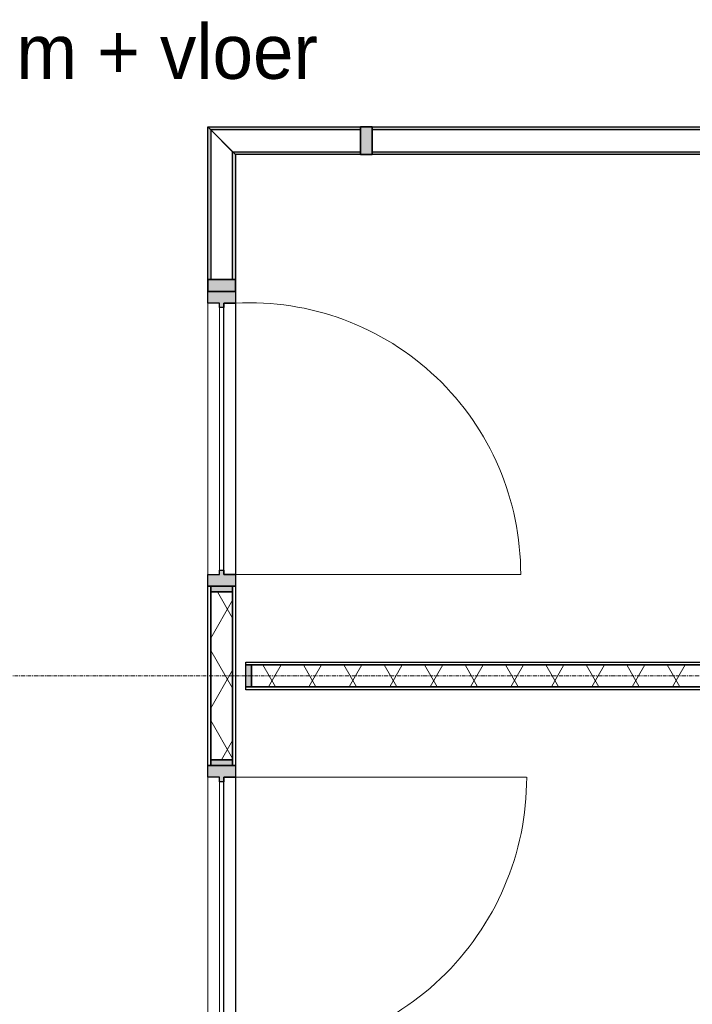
# Model space of a CAD drawing. Header units: millimetres. Extents: x 3625 to 171676, y -65096 to 217166.
# Tile 970 of 1056: x 96222 to 98528, y 18203 to 21576. Entities that reach past the tile are written whole.
import ezdxf

# ---------------------------------------------------------------- set-up
doc = ezdxf.new("R2010")
doc.units = ezdxf.units.MM
doc.linetypes.add('stramien', pattern=[22.225, 12.7, -3.175, 3.175, -3.175])
for name, color, linetype, lineweight in [('A-CLNG-IDEN', 6, 'Continuous', 18), ('A-GLAZ', 6, 'Continuous', 18), ('A-GLAZ-CWMG', 3, 'Continuous', 18), ('S-GRID', 1, 'Continuous', 18)]:
    doc.layers.add(name, color=color, linetype=linetype, lineweight=lineweight)
doc.styles.add('Frutiger_3', font='txt', dxfattribs={"height": 186.571782})

# ---------------------------------------------------------------- blocks, each defined once
blk = doc.blocks.new('22_KA_systeempanel_deur - staal-7815273-Plotview plafond eerste Verdieping - 1 op 100')
at = {"layer": 'A-GLAZ'}
h = blk.add_hatch(color=256, dxfattribs=at)
h.paths.add_polyline_path([(-504.8, -47.5), (-464.8, -47.5), (-464.8, -7.5), (-449.8, -7.5), (-449.8, 7.5), (-464.8, 7.5), (-464.8, 47.5), (-504.8, 47.5)], flags=0)
h.paths.add_polyline_path([(449.7, -7.5), (464.7, -7.5), (464.7, -47.5), (504.7, -47.5), (504.7, 47.5), (464.7, 47.5), (464.7, 7.5), (449.7, 7.5)], flags=0)
at = {"layer": 'A-GLAZ', "lineweight": 25}
for p, q in [((-504.8, 47.5), (-464.8, 47.5)), ((-504.8, -47.5), (-504.8, 47.5)), ((-464.8, 47.5), (-464.8, 7.5)), ((464.7, 47.5), (504.7, 47.5)), ((464.7, 7.5), (464.7, 47.5)), ((504.7, 47.5), (504.7, -47.5)), ((-464.8, 7.5), (-449.8, 7.5)), ((-449.8, 7.5), (-449.8, -7.5)), ((449.7, -7.5), (449.7, 7.5)), ((449.7, 7.5), (464.7, 7.5)), ((-449.8, -7.5), (-464.8, -7.5)), ((-464.8, -7.5), (-464.8, -47.5)), ((-464.8, -47.5), (-464.8, -7.5)), ((-464.8, -7.5), (464.7, -7.5)), ((464.7, -7.5), (449.7, -7.5)), ((464.7, -47.5), (464.7, -7.5)), ((464.7, -7.5), (464.7, -47.5)), ((-464.8, -47.5), (-504.8, -47.5)), ((464.7, -47.5), (-464.8, -47.5)), ((504.7, -47.5), (464.7, -47.5))]:
    blk.add_line(p, q, dxfattribs=at)
at = {"layer": 'A-GLAZ'}
for p, q in [((464.7, 47.5), (-464.8, 47.5)), ((449.7, 7.5), (-449.8, 7.5)), ((-464.8, -47.5), (-464.8, -1025))]:
    blk.add_line(p, q, dxfattribs=at)
blk.add_arc((-463.5, -95.5), 929.5, 269.9237, 2.9578, dxfattribs=at)
blk = doc.blocks.new('22_KA_systeempanel_deur - staal-7815274-Plotview plafond eerste Verdieping - 1 op 100')
at = {"layer": 'A-GLAZ'}
h = blk.add_hatch(color=256, dxfattribs=at)
h.paths.add_polyline_path([(515, 47.5), (475, 47.5), (475, 7.5), (460, 7.5), (460, -7.5), (475, -7.5), (475, -47.5), (515, -47.5)], flags=0)
h.paths.add_polyline_path([(-460, 7.5), (-475, 7.5), (-475, 47.5), (-515, 47.5), (-515, -47.5), (-475, -47.5), (-475, -7.5), (-460, -7.5)], flags=0)
for p, q in [((-475, 47.5), (-475, 1045.4)), ((-460, -7.5), (460, -7.5)), ((-475, -47.5), (475, -47.5))]:
    blk.add_line(p, q, dxfattribs=at)
at = {"layer": 'A-GLAZ', "lineweight": 25}
for p, q in [((-515, -47.5), (-515, 47.5)), ((-515, 47.5), (-475, 47.5)), ((-475, 47.5), (-475, 7.5)), ((-475, 47.5), (475, 47.5)), ((-475, 7.5), (-475, 47.5)), ((475, 7.5), (475, 47.5)), ((475, 47.5), (515, 47.5)), ((475, 47.5), (475, 7.5)), ((515, 47.5), (515, -47.5)), ((-475, 7.5), (-460, 7.5)), ((475, 7.5), (-475, 7.5)), ((-460, 7.5), (-460, -7.5)), ((460, -7.5), (460, 7.5)), ((460, 7.5), (475, 7.5)), ((-460, -7.5), (-475, -7.5)), ((-475, -7.5), (-475, -47.5)), ((475, -7.5), (460, -7.5)), ((475, -47.5), (475, -7.5)), ((-475, -47.5), (-515, -47.5)), ((515, -47.5), (475, -47.5))]:
    blk.add_line(p, q, dxfattribs=at)
at = {"layer": 'A-GLAZ'}
blk.add_arc((-473.8, 95.5), 950, 357.106, 90.0746, dxfattribs=at)
blk = doc.blocks.new('22_KA_systeempanel_interline_dubbelglas_horizontaal - paneel_boven-6705780-Plotview plafond eerste Verdieping - 1 op 100')
at = {"layer": 'A-GLAZ'}
for points in [[(-648.25, 47.5), (-648.25, 37.5), (648.25, 37.5), (648.25, 47.5)], [(-648.25, -37.5), (-648.25, -47.5), (648.25, -47.5), (648.25, -37.5)]]:
    blk.add_hatch(color=256, dxfattribs=at).paths.add_polyline_path(points, flags=0)
at = {"layer": 'A-GLAZ', "lineweight": 25}
for p, q in [((-648.25, 47.5), (648.25, 47.5)), ((-648.25, 37.5), (-648.25, 47.5)), ((648.25, 37.5), (-648.25, 37.5)), ((648.25, 47.5), (648.25, 37.5)), ((-648.25, -47.5), (-648.25, -37.5)), ((-648.25, -37.5), (648.25, -37.5)), ((648.25, -47.5), (-648.25, -47.5)), ((648.25, -37.5), (648.25, -47.5))]:
    blk.add_line(p, q, dxfattribs=at)
blk = doc.blocks.new('22_KA_systeempanel_interline_dubbelglas_horizontaal_hoek - paneel_boven-6696071-Plotview plafond eerste Verdieping - 1 op 100')
at = {"layer": 'A-GLAZ'}
for points in [[(-237.7, 37.5), (275.2, 37.5), (285.2, 47.5), (-237.7, 47.5)], [(-237.7, -47.5), (190.2, -47.5), (200.2, -37.5), (-237.7, -37.5)]]:
    blk.add_hatch(color=256, dxfattribs=at).paths.add_polyline_path(points, flags=0)
at = {"layer": 'A-GLAZ', "lineweight": 25}
for p, q in [((-237.7, 47.5), (285.2, 47.5)), ((-237.7, 37.5), (-237.7, 47.5)), ((275.2, 37.5), (-237.7, 37.5)), ((285.2, 47.5), (275.2, 37.5)), ((-237.7, -47.5), (-237.7, -37.5)), ((-237.7, -37.5), (200.2, -37.5)), ((190.2, -47.5), (-237.7, -47.5)), ((200.2, -37.5), (190.2, -47.5))]:
    blk.add_line(p, q, dxfattribs=at)
at = {"layer": 'A-GLAZ'}
blk.add_line((275.2, 37.5), (200.2, -37.5), dxfattribs=at)
blk = doc.blocks.new('22_KA_systeempanel_dicht - staal-7471178-Plotview plafond eerste Verdieping - 1 op 100')
at = {"layer": 'A-GLAZ'}
h = blk.add_hatch(color=256, dxfattribs=at)
h.paths.add_polyline_path([(307.5, 37.5), (287.5, 37.5), (287.5, -37.5), (307.5, -37.5)], flags=0)
h.paths.add_polyline_path([(-287.5, -37.5), (-287.5, 37.5), (-307.5, 37.5), (-307.5, -37.5)], flags=0)
h = blk.add_hatch(dxfattribs=at)
h.set_pattern_fill('FP_97', color=256, style=0, pattern_type=2)
h.set_pattern_definition([(150, (65883.64, -50359.3), (-60, -103.92305), []), (210, (65883.64, -50359.3), (60, -103.92305), [])])
h.paths.add_polyline_path([(287.5, 37.5), (-287.5, 37.5), (-287.5, -37.5), (287.5, -37.5)], flags=0)
at = {"layer": 'A-GLAZ', "lineweight": 25}
for p, q in [((-307.5, 47.5), (307.5, 47.5)), ((-307.5, 37.5), (-307.5, 47.5)), ((307.5, 37.5), (-307.5, 37.5)), ((-307.5, -37.5), (-307.5, 37.5)), ((-307.5, 37.5), (-287.5, 37.5)), ((-287.5, 37.5), (287.5, 37.5)), ((-287.5, -37.5), (-287.5, 37.5)), ((-287.5, 37.5), (-287.5, -37.5)), ((287.5, 37.5), (287.5, -37.5)), ((287.5, -37.5), (287.5, 37.5)), ((287.5, 37.5), (307.5, 37.5)), ((307.5, 47.5), (307.5, 37.5)), ((307.5, 37.5), (307.5, -37.5)), ((-307.5, -47.5), (-307.5, -37.5)), ((-307.5, -37.5), (307.5, -37.5)), ((-287.5, -37.5), (-307.5, -37.5)), ((307.5, -47.5), (-307.5, -47.5)), ((287.5, -37.5), (-287.5, -37.5)), ((307.5, -37.5), (287.5, -37.5)), ((307.5, -37.5), (307.5, -47.5))]:
    blk.add_line(p, q, dxfattribs=at)
blk = doc.blocks.new('Rectangular Mullion - 22_interline_95x41-6692044-Plotview plafond eerste Verdieping - 1 op 100')
at = {"layer": 'A-GLAZ-CWMG'}
blk.add_hatch(color=256, dxfattribs=at).paths.add_polyline_path([(-20.5, -47.5), (-20.5, 47.5), (20.5, 47.5), (20.5, -47.5)], flags=0)
at = {"layer": 'A-GLAZ-CWMG', "lineweight": 35}
for p, q in [((20.5, 47.5), (-20.5, 47.5)), ((-20.5, 47.5), (-20.5, -47.5)), ((20.5, -47.5), (20.5, 47.5)), ((-20.5, -47.5), (20.5, -47.5))]:
    blk.add_line(p, q, dxfattribs=at)
blk = doc.blocks.new('22_KA_systeempanel_interline_dubbelglas_horizontaal_hoek - paneel_boven-6697879-Plotview plafond eerste Verdieping - 1 op 100')
at = {"layer": 'A-GLAZ'}
for points in [[(190.15, 47.5), (-237.65, 47.5), (-237.65, 37.5), (200.15, 37.5)], [(-237.65, -37.5), (-237.65, -47.5), (285.15, -47.5), (275.15, -37.5), (53.62, -37.5)]]:
    blk.add_hatch(color=256, dxfattribs=at).paths.add_polyline_path(points, flags=0)
at = {"layer": 'A-GLAZ', "lineweight": 25}
for p, q in [((-237.65, 47.5), (190.15, 47.5)), ((-237.65, 37.5), (-237.65, 47.5)), ((200.15, 37.5), (-237.65, 37.5)), ((190.15, 47.5), (200.15, 37.5)), ((-237.65, -47.5), (-237.65, -37.5)), ((-237.65, -37.5), (275.15, -37.5)), ((285.15, -47.5), (-237.65, -47.5)), ((275.15, -37.5), (285.15, -47.5))]:
    blk.add_line(p, q, dxfattribs=at)
at = {"layer": 'A-GLAZ'}
blk.add_line((200.15, 37.5), (275.15, -37.5), dxfattribs=at)
blk = doc.blocks.new('22_KA_systeempanel_dicht - staal-7471202-Plotview plafond eerste Verdieping - 1 op 100')
at = {"layer": 'A-GLAZ'}
h = blk.add_hatch(color=256, dxfattribs=at)
h.paths.add_polyline_path([(-855.4, 37.5), (-875.4, 37.5), (-875.4, -37.5), (-855.4, -37.5)], flags=0)
h.paths.add_polyline_path([(855.4, 37.5), (855.4, -37.5), (875.4, -37.5), (875.4, 37.5)], flags=0)
h = blk.add_hatch(dxfattribs=at)
h.set_pattern_fill('FP_99', color=256, style=0, pattern_type=2)
h.set_pattern_definition([(240, (97872.63, 19328.2), (103.92305, -60), []), (300, (97872.63, 19328.2), (103.92305, 60), [])])
h.paths.add_polyline_path([(-855.4, 37.5), (-855.4, -37.5), (855.4, -37.5), (855.4, 37.5), (773.9, 37.5)], flags=0)
at = {"layer": 'A-GLAZ', "lineweight": 25}
for p, q in [((-875.4, 47.5), (875.4, 47.5)), ((-875.4, 37.5), (-875.4, 47.5)), ((875.4, 37.5), (-875.4, 37.5)), ((-875.4, -37.5), (-875.4, 37.5)), ((-875.4, 37.5), (-855.4, 37.5)), ((-855.4, 37.5), (855.4, 37.5)), ((-855.4, -37.5), (-855.4, 37.5)), ((-855.4, 37.5), (-855.4, -37.5)), ((855.4, 37.5), (855.4, -37.5)), ((855.4, -37.5), (855.4, 37.5)), ((855.4, 37.5), (875.4, 37.5)), ((875.4, 47.5), (875.4, 37.5)), ((875.4, 37.5), (875.4, -37.5)), ((-875.4, -47.5), (-875.4, -37.5)), ((-875.4, -37.5), (875.4, -37.5)), ((-855.4, -37.5), (-875.4, -37.5)), ((875.4, -47.5), (-875.4, -47.5)), ((855.4, -37.5), (-855.4, -37.5)), ((875.4, -37.5), (855.4, -37.5)), ((875.4, -37.5), (875.4, -47.5))]:
    blk.add_line(p, q, dxfattribs=at)

msp = doc.modelspace()

# ---------------------------------------------------------------- linework, layer by layer
at = {"layer": 'S-GRID', "linetype": 'stramien'}
msp.add_line((45331.5, 19328.2), (111342, 19328.2), dxfattribs=at)

# ---------------------------------------------------------------- block references
at = {"layer": 'A-GLAZ'}
for name, p, rotation in [('22_KA_systeempanel_interline_dubbelglas_horizontaal_hoek - paneel_boven-6696071-Plotview plafond eerste Verdieping - 1 op 100', (96914.7, 20923.9), 89.99999999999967), ('22_KA_systeempanel_interline_dubbelglas_horizontaal_hoek - paneel_boven-6697879-Plotview plafond eerste Verdieping - 1 op 100', (97152.4, 21161.5), 180), ('22_KA_systeempanel_interline_dubbelglas_horizontaal - paneel_boven-6705780-Plotview plafond eerste Verdieping - 1 op 100', (98079.3, 21161.5), 180), ('22_KA_systeempanel_deur - staal-7815273-Plotview plafond eerste Verdieping - 1 op 100', (96914.7, 20140.5), 89.99999999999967), ('22_KA_systeempanel_dicht - staal-7471178-Plotview plafond eerste Verdieping - 1 op 100', (96914.7, 19328.2), 269.9999999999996), ('22_KA_systeempanel_dicht - staal-7471202-Plotview plafond eerste Verdieping - 1 op 100', (97872.6, 19328.2), 180), ('22_KA_systeempanel_deur - staal-7815274-Plotview plafond eerste Verdieping - 1 op 100', (96914.7, 18505.7), 269.9999999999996)]:
    msp.add_blockref(name, p, dxfattribs=dict(at, rotation=rotation))
at = {"layer": 'A-GLAZ-CWMG', "extrusion": (0, 0, -1)}
msp.add_blockref('Rectangular Mullion - 22_interline_95x41-6692044-Plotview plafond eerste Verdieping - 1 op 100', (-97410.5, 21161.5), dxfattribs=at)
at = {"layer": 'A-GLAZ-CWMG', "extrusion": (0, 0, -1), "rotation": 270.0000000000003}
msp.add_blockref('Rectangular Mullion - 22_interline_95x41-6692044-Plotview plafond eerste Verdieping - 1 op 100', (-96914.7, 20665.7), dxfattribs=at)

# ---------------------------------------------------------------- texts
at = {"layer": 'A-CLNG-IDEN', "insert": (95378.7, 21560.2), "char_height": 186.572, "width": 2436, "attachment_point": 1, "line_spacing_factor": 1.017696, "style": 'Frutiger_3'}
msp.add_mtext('2700 mm + vloer', dxfattribs=at)

doc.saveas('drawing.dxf')
